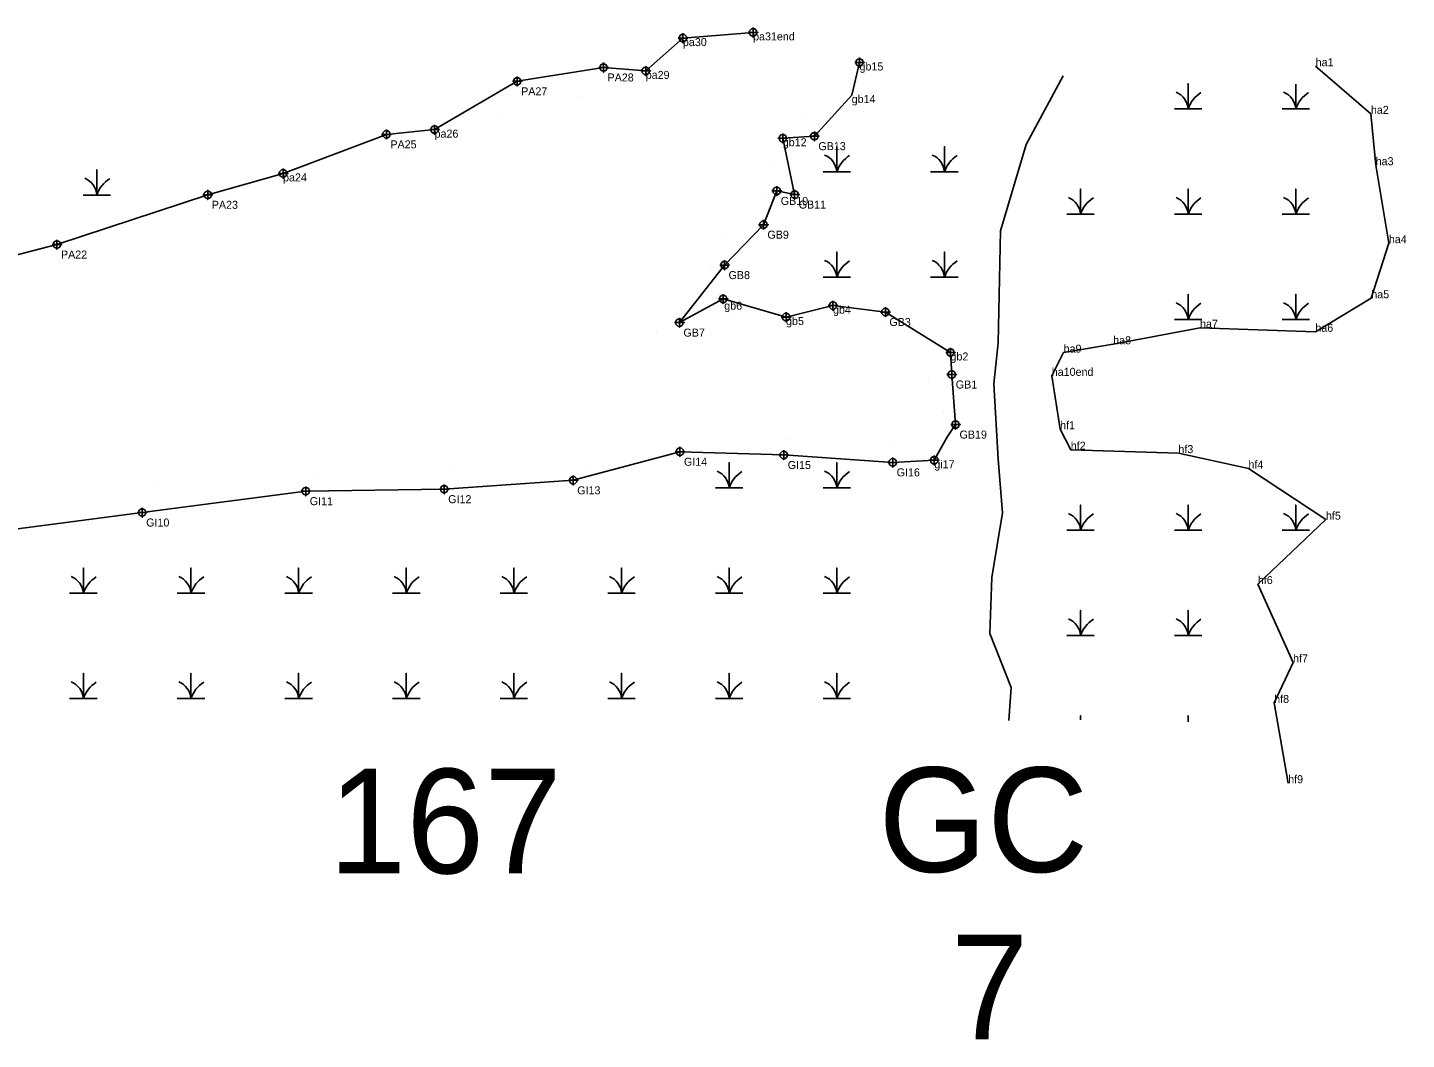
# Model space of a CAD drawing. Extents: x 2072529 to 2268796, y 436423 to 470406.
# Drawn here: x 2186896 to 2187758, y 453120 to 453752 of the extents above; entities that cross this region are included whole.
import ezdxf

# ---------------------------------------------------------------- set-up
doc = ezdxf.new("R2010")
doc.units = 0
for name, color, linetype in [('Default', 7, 'Continuous'), ('Exist Environmental Wetland Boundary', 7, 'Continuous'), ('Exist Environmental Wetland Boundary Cogo Comment', 7, 'Continuous'), ('Exist Environmental Wetland Boundary Cogo Point CELL', 7, 'Continuous'), ('Old_Level_20', 7, 'Continuous'), ('Old_Level_52', 7, 'Continuous')]:
    doc.layers.add(name, color=color, linetype=linetype)

msp = doc.modelspace()

# ---------------------------------------------------------------- linework, layer by layer
at = {"layer": 'Exist Environmental Wetland Boundary'}
for points in [[(2187305.8, 453748.49), (2187305.8, 453742.49), (2187305.8, 453745.49), (2187308.8, 453745.49), (2187302.8, 453745.49)], [(2187349.64, 453752.06), (2187349.64, 453746.06), (2187349.64, 453749.06), (2187352.64, 453749.06), (2187346.64, 453749.06)], [(2187256.17, 453730.15), (2187256.17, 453724.15), (2187256.17, 453727.15), (2187259.17, 453727.15), (2187253.17, 453727.15)], [(2187416.15, 453733.28), (2187416.15, 453727.28), (2187416.15, 453730.28), (2187419.15, 453730.28), (2187413.15, 453730.28)], [(2187202.21, 453721.49), (2187202.21, 453715.49), (2187202.21, 453718.49), (2187205.21, 453718.49), (2187199.21, 453718.49)], [(2187282.56, 453728), (2187282.56, 453722), (2187282.56, 453725), (2187285.56, 453725), (2187279.56, 453725)], [(2187120.52, 453688.38), (2187120.52, 453682.38), (2187120.52, 453685.38), (2187123.52, 453685.38), (2187117.52, 453685.38)], [(2187150.61, 453691.32), (2187150.61, 453685.32), (2187150.61, 453688.32), (2187153.61, 453688.32), (2187147.61, 453688.32)], [(2187368.19, 453685.93), (2187368.19, 453679.93), (2187368.19, 453682.93), (2187371.19, 453682.93), (2187365.19, 453682.93)], [(2187387.92, 453687.25), (2187387.92, 453681.25), (2187387.92, 453684.25), (2187390.92, 453684.25), (2187384.92, 453684.25)], [(2187055.94, 453663.98), (2187055.94, 453657.98), (2187055.94, 453660.98), (2187058.94, 453660.98), (2187052.94, 453660.98)], [(2187364.43, 453653.05), (2187364.43, 453647.05), (2187364.43, 453650.05), (2187367.43, 453650.05), (2187361.43, 453650.05)], [(2187008.9, 453650.63), (2187008.9, 453644.63), (2187008.9, 453647.63), (2187011.9, 453647.63), (2187005.9, 453647.63)], [(2187375.61, 453650.76), (2187375.61, 453644.76), (2187375.61, 453647.76), (2187378.61, 453647.76), (2187372.61, 453647.76)], [(2187356.1, 453631.96), (2187356.1, 453625.96), (2187356.1, 453628.96), (2187359.1, 453628.96), (2187353.1, 453628.96)], [(2186914.68, 453619.56), (2186914.68, 453613.56), (2186914.68, 453616.56), (2186917.68, 453616.56), (2186911.68, 453616.56)], [(2187331.81, 453606.71), (2187331.81, 453600.71), (2187331.81, 453603.71), (2187334.81, 453603.71), (2187328.81, 453603.71)], [(2187330.92, 453585.58), (2187330.92, 453579.58), (2187330.92, 453582.58), (2187333.92, 453582.58), (2187327.92, 453582.58)], [(2187370.22, 453574.28), (2187370.22, 453568.28), (2187370.22, 453571.28), (2187373.22, 453571.28), (2187367.22, 453571.28)], [(2187399.56, 453581.39), (2187399.56, 453575.39), (2187399.56, 453578.39), (2187402.56, 453578.39), (2187396.56, 453578.39)], [(2187432.29, 453577.42), (2187432.29, 453571.42), (2187432.29, 453574.42), (2187435.29, 453574.42), (2187429.29, 453574.42)], [(2187303.62, 453570.79), (2187303.62, 453564.79), (2187303.62, 453567.79), (2187306.62, 453567.79), (2187300.62, 453567.79)], [(2187472.98, 453552.11), (2187472.98, 453546.11), (2187472.98, 453549.11), (2187475.98, 453549.11), (2187469.98, 453549.11)], [(2187473.78, 453538.38), (2187473.78, 453532.38), (2187473.78, 453535.38), (2187476.78, 453535.38), (2187470.78, 453535.38)], [(2187476.13, 453507.11), (2187476.13, 453501.11), (2187476.13, 453504.11), (2187479.13, 453504.11), (2187473.13, 453504.11)], [(2187303.93, 453490.14), (2187303.93, 453484.14), (2187303.93, 453487.14), (2187306.93, 453487.14), (2187300.93, 453487.14)], [(2187368.79, 453488.11), (2187368.79, 453482.11), (2187368.79, 453485.11), (2187371.79, 453485.11), (2187365.79, 453485.11)], [(2187436.86, 453483.5), (2187436.86, 453477.5), (2187436.86, 453480.5), (2187439.86, 453480.5), (2187433.86, 453480.5)], [(2187462.85, 453484.82), (2187462.85, 453478.82), (2187462.85, 453481.82), (2187465.85, 453481.82), (2187459.85, 453481.82)], [(2187237.25, 453472.29), (2187237.25, 453466.29), (2187237.25, 453469.29), (2187240.25, 453469.29), (2187234.25, 453469.29)], [(2187070.14, 453465.52), (2187070.14, 453459.52), (2187070.14, 453462.52), (2187073.14, 453462.52), (2187067.14, 453462.52)], [(2187156.63, 453466.76), (2187156.63, 453460.76), (2187156.63, 453463.76), (2187159.63, 453463.76), (2187153.63, 453463.76)], [(2186967.92, 453452.19), (2186967.92, 453446.19), (2186967.92, 453449.19), (2186970.92, 453449.19), (2186964.92, 453449.19)]]:
    msp.add_lwpolyline(points, dxfattribs=at)
for centre in [(2187305.8, 453745.49), (2187349.64, 453749.06), (2187256.17, 453727.15), (2187416.15, 453730.28), (2187202.21, 453718.49), (2187282.56, 453725), (2187120.52, 453685.38), (2187150.61, 453688.32), (2187387.92, 453684.25), (2187368.19, 453682.93), (2187055.94, 453660.98), (2187364.43, 453650.05), (2187008.9, 453647.63), (2187375.61, 453647.76), (2187356.1, 453628.96), (2186914.68, 453616.56), (2187331.81, 453603.71), (2187330.92, 453582.58), (2187370.22, 453571.28), (2187399.56, 453578.39), (2187432.29, 453574.42), (2187303.62, 453567.79), (2187472.98, 453549.11), (2187473.78, 453535.38), (2187476.13, 453504.11), (2187303.93, 453487.14), (2187368.79, 453485.11), (2187436.86, 453480.5), (2187462.85, 453481.82), (2187237.25, 453469.29), (2187070.14, 453462.52), (2187156.63, 453463.76), (2186967.92, 453449.19)]:
    msp.add_circle(centre, 2.34, dxfattribs=at)
at = {"layer": 'Exist Environmental Wetland Boundary Cogo Point CELL'}
for points in [[(2187612.87, 453701.28), (2187621.47, 453701.28), (2187621.47, 453717.06), (2187621.47, 453701.28), (2187630.07, 453701.28)], [(2187680.12, 453701.28), (2187688.72, 453701.28), (2187688.72, 453716.73)], [(2187688.72, 453716.73), (2187688.72, 453701.28), (2187697.32, 453701.28)], [(2187393.32, 453661.97), (2187401.92, 453661.97), (2187401.92, 453677.75), (2187401.92, 453661.97), (2187410.52, 453661.97)], [(2187460.57, 453661.97), (2187469.17, 453661.97), (2187469.17, 453677.75), (2187469.17, 453661.97), (2187477.77, 453661.97)], [(2186930.98, 453647.47), (2186939.58, 453647.47), (2186939.58, 453663.25), (2186939.58, 453647.47), (2186948.19, 453647.47)], [(2187545.62, 453635.48), (2187554.22, 453635.48), (2187554.22, 453651.26), (2187554.22, 453635.48), (2187562.82, 453635.48)], [(2187612.87, 453635.48), (2187621.47, 453635.48), (2187621.47, 453651.26), (2187621.47, 453635.48), (2187630.07, 453635.48)], [(2187680.12, 453635.48), (2187688.72, 453635.48), (2187688.72, 453651.26), (2187688.72, 453635.48), (2187697.32, 453635.48)], [(2187393.32, 453596.17), (2187401.92, 453596.17), (2187401.92, 453611.95), (2187401.92, 453596.17), (2187410.52, 453596.17)], [(2187460.57, 453596.17), (2187469.17, 453596.17), (2187469.17, 453611.95), (2187469.17, 453596.17), (2187477.77, 453596.17)], [(2187612.87, 453569.68), (2187621.47, 453569.68), (2187621.47, 453585.46), (2187621.47, 453569.68), (2187630.07, 453569.68)], [(2187680.12, 453569.68), (2187688.72, 453569.68), (2187688.72, 453585.46), (2187688.72, 453569.68), (2187697.32, 453569.68)], [(2187326.07, 453464.57), (2187334.67, 453464.57), (2187334.67, 453480.35), (2187334.67, 453464.57), (2187343.27, 453464.57)], [(2187393.32, 453464.57), (2187401.92, 453464.57), (2187401.92, 453480.35), (2187401.92, 453464.57), (2187410.52, 453464.57)], [(2187545.62, 453438.08), (2187554.22, 453438.08), (2187554.22, 453453.86), (2187554.22, 453438.08), (2187562.82, 453438.08)], [(2187612.87, 453438.08), (2187621.47, 453438.08), (2187621.47, 453453.86), (2187621.47, 453438.08), (2187630.07, 453438.08)], [(2187680.12, 453438.08), (2187688.72, 453438.08), (2187688.72, 453453.86), (2187688.72, 453438.08), (2187697.32, 453438.08)], [(2186922.57, 453398.77), (2186931.17, 453398.77), (2186931.17, 453414.55), (2186931.17, 453398.77), (2186939.77, 453398.77)], [(2186989.82, 453398.77), (2186998.42, 453398.77), (2186998.42, 453414.55), (2186998.42, 453398.77), (2187007.02, 453398.77)], [(2187057.07, 453398.77), (2187065.67, 453398.77), (2187065.67, 453414.55), (2187065.67, 453398.77), (2187074.27, 453398.77)], [(2187124.32, 453398.77), (2187132.92, 453398.77), (2187132.92, 453414.55), (2187132.92, 453398.77), (2187141.52, 453398.77)], [(2187191.57, 453398.77), (2187200.17, 453398.77), (2187200.17, 453414.55), (2187200.17, 453398.77), (2187208.77, 453398.77)], [(2187258.82, 453398.77), (2187267.42, 453398.77), (2187267.42, 453414.55), (2187267.42, 453398.77), (2187276.02, 453398.77)], [(2187326.07, 453398.77), (2187334.67, 453398.77), (2187334.67, 453414.55), (2187334.67, 453398.77), (2187343.27, 453398.77)], [(2187393.32, 453398.77), (2187401.92, 453398.77), (2187401.92, 453414.55), (2187401.92, 453398.77), (2187410.52, 453398.77)], [(2187545.62, 453372.28), (2187554.22, 453372.28), (2187554.22, 453388.06), (2187554.22, 453372.28), (2187562.82, 453372.28)], [(2187612.87, 453372.28), (2187621.47, 453372.28), (2187621.47, 453388.06), (2187621.47, 453372.28), (2187630.07, 453372.28)], [(2186922.57, 453332.97), (2186931.17, 453332.97), (2186931.17, 453348.75), (2186931.17, 453332.97), (2186939.77, 453332.97)], [(2186989.82, 453332.97), (2186998.42, 453332.97), (2186998.42, 453348.75), (2186998.42, 453332.97), (2187007.02, 453332.97)], [(2187057.07, 453332.97), (2187065.67, 453332.97), (2187065.67, 453348.75), (2187065.67, 453332.97), (2187074.27, 453332.97)], [(2187124.32, 453332.97), (2187132.92, 453332.97), (2187132.92, 453348.75), (2187132.92, 453332.97), (2187141.52, 453332.97)], [(2187191.57, 453332.97), (2187200.17, 453332.97), (2187200.17, 453348.75), (2187200.17, 453332.97), (2187208.77, 453332.97)], [(2187258.82, 453332.97), (2187267.42, 453332.97), (2187267.42, 453348.75), (2187267.42, 453332.97), (2187276.02, 453332.97)], [(2187326.07, 453332.97), (2187334.67, 453332.97), (2187334.67, 453348.75), (2187334.67, 453332.97), (2187343.27, 453332.97)], [(2187393.32, 453332.97), (2187401.92, 453332.97), (2187401.92, 453348.75), (2187401.92, 453332.97), (2187410.52, 453332.97)], [(2187554.22, 453319.7), (2187554.22, 453322.26), (2187554.22, 453319.7)], [(2187621.47, 453318.51), (2187621.47, 453322.26), (2187621.47, 453318.51)]]:
    msp.add_lwpolyline(points, dxfattribs=at)
for centre, radius, start, end in [((2187609.2, 453700.39), 12.3, 4.14034, 67.53497), ((2187639.71, 453695.22), 19.22, 122.12745, 161.62219), ((2187676.45, 453700.39), 12.3, 4.14034, 67.53497), ((2187706.96, 453695.22), 19.22, 122.12745, 161.62219), ((2187389.65, 453661.08), 12.3, 4.14034, 67.53497), ((2187420.16, 453655.91), 19.22, 122.12745, 161.62219), ((2187456.9, 453661.08), 12.3, 4.14034, 67.53497), ((2187487.41, 453655.91), 19.22, 122.12745, 161.62219), ((2186927.32, 453646.58), 12.3, 4.14034, 67.53497), ((2186957.83, 453641.41), 19.22, 122.12745, 161.62219), ((2187541.95, 453634.59), 12.3, 4.14034, 67.53497), ((2187572.46, 453629.42), 19.22, 122.12745, 161.62219), ((2187609.2, 453634.59), 12.3, 4.14034, 67.53497), ((2187639.71, 453629.42), 19.22, 122.12745, 161.62219), ((2187676.45, 453634.59), 12.3, 4.14034, 67.53497), ((2187706.96, 453629.42), 19.22, 122.12745, 161.62219), ((2187389.65, 453595.28), 12.3, 4.14034, 67.53497), ((2187420.16, 453590.11), 19.22, 122.12745, 161.62219), ((2187456.9, 453595.28), 12.3, 4.14034, 67.53497), ((2187487.41, 453590.11), 19.22, 122.12745, 161.62219), ((2187609.2, 453568.79), 12.3, 4.14034, 67.53497), ((2187639.71, 453563.62), 19.22, 122.12745, 161.62219), ((2187676.45, 453568.79), 12.3, 4.14034, 67.53497), ((2187706.96, 453563.62), 19.22, 122.12745, 161.62219), ((2187322.4, 453463.68), 12.3, 4.14034, 67.53497), ((2187352.91, 453458.51), 19.22, 122.12745, 161.62219), ((2187389.65, 453463.68), 12.3, 4.14034, 67.53497), ((2187420.16, 453458.51), 19.22, 122.12745, 161.62219), ((2187541.95, 453437.19), 12.3, 4.14034, 67.53497), ((2187572.46, 453432.02), 19.22, 122.12745, 161.62219), ((2187609.2, 453437.19), 12.3, 4.14034, 67.53497), ((2187639.71, 453432.02), 19.22, 122.12745, 161.62219), ((2187676.45, 453437.19), 12.3, 4.14034, 67.53497), ((2187706.96, 453432.02), 19.22, 122.12745, 161.62219), ((2186918.9, 453397.88), 12.3, 4.14034, 67.53497), ((2186949.41, 453392.71), 19.22, 122.12745, 161.62219), ((2186986.15, 453397.88), 12.3, 4.14034, 67.53497), ((2187016.66, 453392.71), 19.22, 122.12745, 161.62219), ((2187053.4, 453397.88), 12.3, 4.14034, 67.53497), ((2187083.91, 453392.71), 19.22, 122.12745, 161.62219), ((2187120.65, 453397.88), 12.3, 4.14034, 67.53497), ((2187151.16, 453392.71), 19.22, 122.12745, 161.62219), ((2187187.9, 453397.88), 12.3, 4.14034, 67.53497), ((2187218.41, 453392.71), 19.22, 122.12745, 161.62219), ((2187255.15, 453397.88), 12.3, 4.14034, 67.53497), ((2187285.66, 453392.71), 19.22, 122.12745, 161.62219), ((2187322.4, 453397.88), 12.3, 4.14034, 67.53497), ((2187352.91, 453392.71), 19.22, 122.12745, 161.62219), ((2187389.65, 453397.88), 12.3, 4.14034, 67.53497), ((2187420.16, 453392.71), 19.22, 122.12745, 161.62219), ((2187541.95, 453371.39), 12.3, 4.14034, 67.53497), ((2187572.46, 453366.22), 19.22, 122.12745, 161.62219), ((2187609.2, 453371.39), 12.3, 4.14034, 67.53497), ((2187639.71, 453366.22), 19.22, 122.12745, 161.62219), ((2186918.9, 453332.08), 12.3, 4.14034, 67.53497), ((2186949.41, 453326.91), 19.22, 122.12745, 161.62219), ((2186986.15, 453332.08), 12.3, 4.14034, 67.53497), ((2187016.66, 453326.91), 19.22, 122.12745, 161.62219), ((2187053.4, 453332.08), 12.3, 4.14034, 67.53497), ((2187083.91, 453326.91), 19.22, 122.12745, 161.62219), ((2187120.65, 453332.08), 12.3, 4.14034, 67.53497), ((2187151.16, 453326.91), 19.22, 122.12745, 161.62219), ((2187187.9, 453332.08), 12.3, 4.14034, 67.53497), ((2187218.41, 453326.91), 19.22, 122.12745, 161.62219), ((2187255.15, 453332.08), 12.3, 4.14034, 67.53497), ((2187285.66, 453326.91), 19.22, 122.12745, 161.62219), ((2187322.4, 453332.08), 12.3, 4.14034, 67.53497), ((2187352.91, 453326.91), 19.22, 122.12745, 161.62219), ((2187389.65, 453332.08), 12.3, 4.14034, 67.53497), ((2187420.16, 453326.91), 19.22, 122.12745, 161.62219)]:
    msp.add_arc(centre, radius, start, end, dxfattribs=at)
at = {"layer": 'Old_Level_20'}
for p, q in [((2187349.64, 453749.06), (2187349.64, 453749.06)), ((2187305.8, 453745.49), (2187305.8, 453745.49)), ((2187416.15, 453730.28), (2187416.15, 453730.28)), ((2187282.56, 453725), (2187282.56, 453725)), ((2187701.15, 453727.92), (2187701.15, 453727.92)), ((2187242.75, 453708.29), (2187242.75, 453708.29)), ((2187411.24, 453709.91), (2187411.24, 453709.91)), ((2187190.78, 453696.74), (2187190.78, 453696.74)), ((2187382.85, 453695.75), (2187382.85, 453695.75)), ((2187735.66, 453698.15), (2187735.66, 453698.15)), ((2187150.61, 453688.32), (2187150.61, 453688.32)), ((2187368.19, 453682.93), (2187368.19, 453682.93)), ((2187131.67, 453672.34), (2187131.67, 453672.34)), ((2187055.94, 453660.98), (2187055.94, 453660.98)), ((2187362.14, 453666.49), (2187362.14, 453666.49)), ((2187738.65, 453666.09), (2187738.65, 453666.09)), ((2187022.2, 453644.42), (2187022.2, 453644.42)), ((2187356.65, 453647.29), (2187356.65, 453647.29)), ((2187332.48, 453623.94), (2187332.48, 453623.94)), ((2187746.9, 453617.39), (2187746.9, 453617.39)), ((2186933.88, 453613.88), (2186933.88, 453613.88)), ((2187323.38, 453600.64), (2187323.38, 453600.64)), ((2187735.92, 453583), (2187735.92, 453583)), ((2187399.56, 453578.39), (2187399.56, 453578.39)), ((2187336.61, 453573.27), (2187336.61, 453573.27)), ((2187370.22, 453571.28), (2187370.22, 453571.28)), ((2187432.56, 453566.23), (2187432.56, 453566.23)), ((2187289.47, 453561.32), (2187289.47, 453561.32)), ((2187628.91, 453564.59), (2187628.91, 453564.59)), ((2187700.97, 453562.06), (2187700.97, 453562.06)), ((2187472.97, 453549.14), (2187472.97, 453549.14)), ((2187543.69, 453549.04), (2187543.69, 453549.04)), ((2187574.63, 453554.29), (2187574.63, 453554.29)), ((2187459.49, 453533.03), (2187459.49, 453533.03)), ((2187536.26, 453534.55), (2187536.26, 453534.55)), ((2187468.82, 453511.58), (2187468.82, 453511.58)), ((2187471.15, 453496.67), (2187471.15, 453496.67)), ((2187471.15, 453496.67), (2187471.15, 453496.67)), ((2187541.47, 453501.21), (2187541.47, 453501.21)), ((2187301.03, 453490.02), (2187301.03, 453490.02)), ((2187372.89, 453494.83), (2187372.89, 453494.83)), ((2187437.13, 453491.21), (2187437.13, 453491.21)), ((2187548.15, 453488.43), (2187548.15, 453488.43)), ((2187462.85, 453481.82), (2187462.85, 453481.82)), ((2187615.39, 453486.28), (2187615.39, 453486.28)), ((2187077.3, 453472.28), (2187077.3, 453472.28)), ((2187161.36, 453477.08), (2187161.36, 453477.08)), ((2187247.26, 453476.05), (2187247.26, 453476.05)), ((2187659.17, 453476.66), (2187659.17, 453476.66)), ((2186976.12, 453468.4), (2186976.12, 453468.4)), ((2187707.57, 453444.73), (2187707.57, 453444.73)), ((2187665.02, 453404.52), (2187665.02, 453404.52)), ((2187687.06, 453355.6), (2187687.06, 453355.6)), ((2187675.24, 453330.23), (2187675.24, 453330.23)), ((2187683.99, 453280.14), (2187683.99, 453280.14))]:
    msp.add_line(p, q, dxfattribs=at)
for points in [[(2186859.95, 453602.41), (2186914.68, 453616.56), (2187008.89, 453647.61), (2187055.94, 453660.98), (2187120.52, 453685.38), (2187150.61, 453688.32), (2187202.21, 453718.49), (2187256.17, 453727.15), (2187282.56, 453725), (2187305.8, 453745.49), (2187349.64, 453749.06)], [(2187476.13, 453504.11), (2187473.78, 453535.38), (2187472.97, 453549.14), (2187432.29, 453574.42), (2187399.56, 453578.39), (2187370.22, 453571.28), (2187330.92, 453582.59), (2187303.63, 453567.79), (2187331.81, 453603.71), (2187356.1, 453628.96), (2187364.42, 453650.04), (2187375.61, 453647.76), (2187368.19, 453682.93), (2187387.95, 453684.27), (2187411.24, 453709.91), (2187416.15, 453730.28)], [(2187701.15, 453727.92), (2187735.66, 453698.15), (2187738.65, 453666.09), (2187746.9, 453617.39), (2187735.92, 453583), (2187700.97, 453562.06), (2187628.91, 453564.59), (2187574.63, 453554.29), (2187543.69, 453549.04), (2187536.26, 453534.55), (2187541.47, 453501.21)], [(2186590.17, 453193.44), (2186576.37, 453212.42), (2186571.99, 453259.45), (2186574.44, 453309.06), (2186581.86, 453375.55), (2186597.55, 453411.45), (2186689.52, 453421.44), (2186746.86, 453423.8), (2186843.7, 453432.98), (2186967.92, 453449.19), (2187070.14, 453462.52), (2187156.63, 453463.76), (2187237.25, 453469.29), (2187303.93, 453487.14), (2187368.79, 453485.11), (2187436.86, 453480.5), (2187462.85, 453481.82), (2187471.15, 453496.67), (2187476.13, 453504.11)], [(2187541.47, 453501.21), (2187548.15, 453488.43), (2187615.39, 453486.28), (2187659.17, 453476.66), (2187707.57, 453444.73), (2187665.02, 453404.52), (2187687.06, 453355.6), (2187675.24, 453330.23), (2187683.99, 453280.14)]]:
    msp.add_lwpolyline(points, dxfattribs=at)
at = {"layer": 'Old_Level_52'}
msp.add_lwpolyline([(2187543.28, 453721.89), (2187520.32, 453678.99), (2187504.18, 453625.18), (2187502.84, 453555.22), (2187500.15, 453529.65), (2187502.84, 453482.56), (2187505.53, 453448.93), (2187498.81, 453408.57), (2187497.46, 453373.59), (2187510.91, 453339.95), (2187509.43, 453319.33)], dxfattribs=at)

# ---------------------------------------------------------------- texts
at = {"layer": 'Default'}
for s, p in [('167', (2187084.36, 453223.8)), ('GC', (2187427.97, 453224.65)), ('7', (2187473.13, 453120.1))]:
    msp.add_text(s, height=65.34, dxfattribs=at).set_placement(p)
at = {"layer": 'Exist Environmental Wetland Boundary Cogo Comment'}
for s, p in [('pa31end', (2187349.64, 453744.06)), ('pa30', (2187305.8, 453740.49)), ('gb15', (2187416.15, 453725.28)), ('ha1', (2187701.15, 453727.92)), ('PA28', (2187258.67, 453718.4)), ('pa29', (2187282.56, 453720)), ('PA27', (2187204.71, 453709.74)), ('gb14', (2187411.24, 453704.91)), ('ha2', (2187735.66, 453698.15)), ('pa26', (2187150.61, 453683.32)), ('PA25', (2187123.02, 453676.63)), ('gb12', (2187368.19, 453677.93)), ('GB13', (2187390.42, 453675.5)), ('ha3', (2187738.65, 453666.09)), ('pa24', (2187055.94, 453655.98)), ('PA23', (2187011.4, 453638.88)), ('GB10', (2187366.93, 453641.3)), ('GB11', (2187378.11, 453639.01)), ('GB9', (2187358.6, 453620.21)), ('ha4', (2187746.9, 453617.39)), ('PA22', (2186917.18, 453607.81)), ('GB8', (2187334.31, 453594.96)), ('ha5', (2187735.92, 453583)), ('gb6', (2187331.61, 453575.85)), ('gb4', (2187399.56, 453573.39)), ('gb5', (2187370.22, 453566.28)), ('GB3', (2187434.79, 453565.67)), ('ha7', (2187628.91, 453564.59)), ('ha6', (2187700.97, 453562.06)), ('GB7', (2187306.12, 453559.04)), ('ha8', (2187574.63, 453554.29)), ('gb2', (2187472.97, 453544.14)), ('ha9', (2187543.69, 453549.04)), ('ha10end', (2187536.26, 453534.55)), ('GB1', (2187476.28, 453526.63)), ('hf1', (2187541.47, 453501.21)), ('GB19', (2187478.63, 453495.36)), ('hf2', (2187548.15, 453488.43)), ('hf3', (2187615.39, 453486.28)), ('GI14', (2187306.43, 453478.39)), ('GI15', (2187371.29, 453476.36)), ('gi17', (2187462.85, 453476.82)), ('hf4', (2187659.17, 453476.66)), ('GI16', (2187439.36, 453471.75)), ('GI13', (2187239.75, 453460.54)), ('GI11', (2187072.64, 453453.77)), ('GI12', (2187159.13, 453455.01)), ('GI10', (2186970.42, 453440.44)), ('hf5', (2187707.57, 453444.73)), ('hf6', (2187665.02, 453404.52)), ('hf7', (2187687.06, 453355.6)), ('hf8', (2187675.24, 453330.23)), ('hf9', (2187683.99, 453280.14))]:
    msp.add_text(s, height=5, dxfattribs=at).set_placement(p)

doc.saveas('drawing.dxf')
